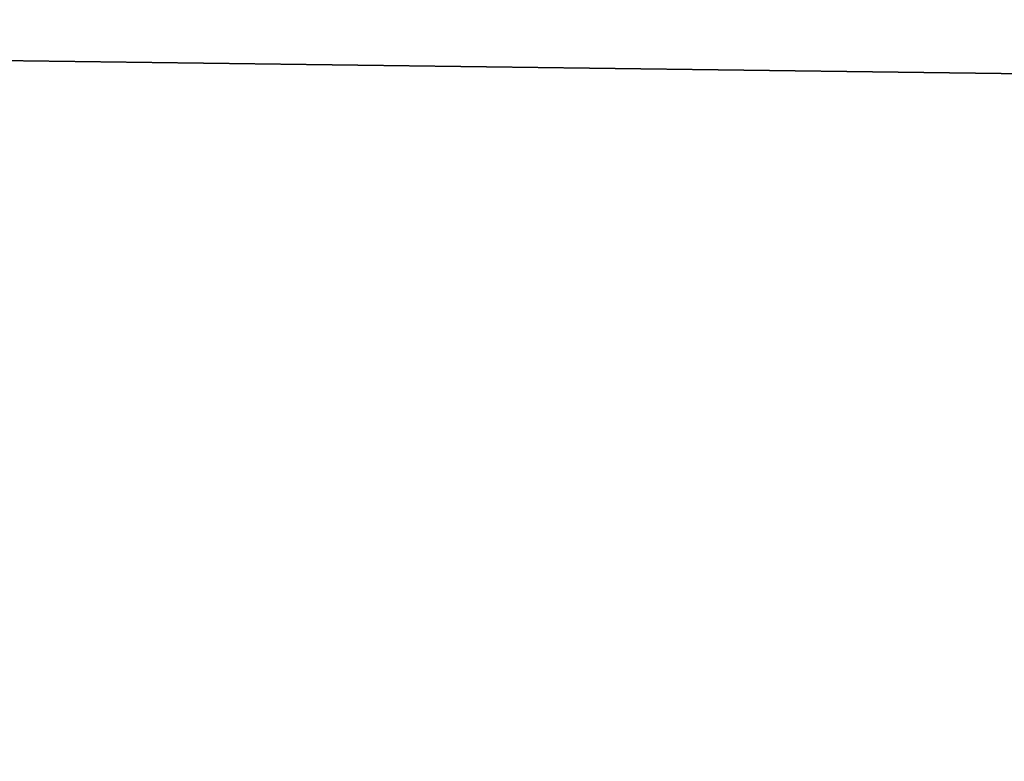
# Model space of a CAD drawing. Header units: millimetres. Extents: x -522 to 188, y -54 to 63.
# Tile 606 of 656: x -3.795185 to -3.793913, y -36.799042 to -36.798085. Entities that reach past the tile are written whole.
import ezdxf

# ---------------------------------------------------------------- set-up
doc = ezdxf.new("R2010")
doc.units = ezdxf.units.MM
doc.header["$LTSCALE"] = 65.185185
for name, color, linetype in [('1', 7, 'CONTINUOUS'), ('2', 7, 'CONTINUOUS'), ('8', 7, 'CONTINUOUS'), ('9', 7, 'CONTINUOUS')]:
    doc.layers.add(name, color=color, linetype=linetype)

msp = doc.modelspace()

# ---------------------------------------------------------------- linework, layer by layer
at = {"layer": '1', "color": 7, "linetype": 'CONTINUOUS'}
for points in [[(-4.178775, -36.8, -12.3100676), (-3.3646476, 23, -12.5570357), (-3.3647088, -36.8, -12.5570172), (-4.178775, -36.8, -12.3100676)], [(-4.178713, 23, -12.3100917), (-3.3646476, 23, -12.5570357), (-4.178775, -36.8, -12.3100676), (-4.178713, 23, -12.3100917)]]:
    msp.add_3dface(points, dxfattribs=at)
at = {"layer": '2', "color": 7, "linetype": 'CONTINUOUS'}
for points in [[(-3.3647088, -36.8, 12.5570172), (-4.178713, 23, 12.3100917), (-4.178775, -36.8, 12.3100676), (-3.3647088, -36.8, 12.5570172)], [(-3.3646476, 23, 12.5570357), (-4.178713, 23, 12.3100917), (-3.3647088, -36.8, 12.5570172), (-3.3646476, 23, 12.5570357)]]:
    msp.add_3dface(points, dxfattribs=at)
at = {"layer": '8', "color": 3, "linetype": 'CONTINUOUS'}
for points in [[(-3.5424354, -36.7927089, -10.4356782), (-3.998883, -36.8, -10.1399671), (-4.2173768, -36.7927089, -10.1816483), (-3.5424354, -36.7927089, -10.4356782)], [(-3.6503799, -36.8, -10.2705676), (-3.998883, -36.8, -10.1399671), (-3.5424354, -36.7927089, -10.4356782), (-3.6503799, -36.8, -10.2705676)]]:
    msp.add_3dface(points, dxfattribs=at)
at = {"layer": '9', "color": 3, "linetype": 'CONTINUOUS'}
for points in [[(-3.9988822, -36.8, 10.1399675), (-3.650379, -36.8, 10.2705679), (-4.2173768, -36.7927089, 10.1816483), (-3.9988822, -36.8, 10.1399675)], [(-4.2173768, -36.7927089, 10.1816483), (-3.650379, -36.8, 10.2705679), (-3.5424354, -36.7927089, 10.4356782), (-4.2173768, -36.7927089, 10.1816483)]]:
    msp.add_3dface(points, dxfattribs=at)

doc.saveas('drawing.dxf')
